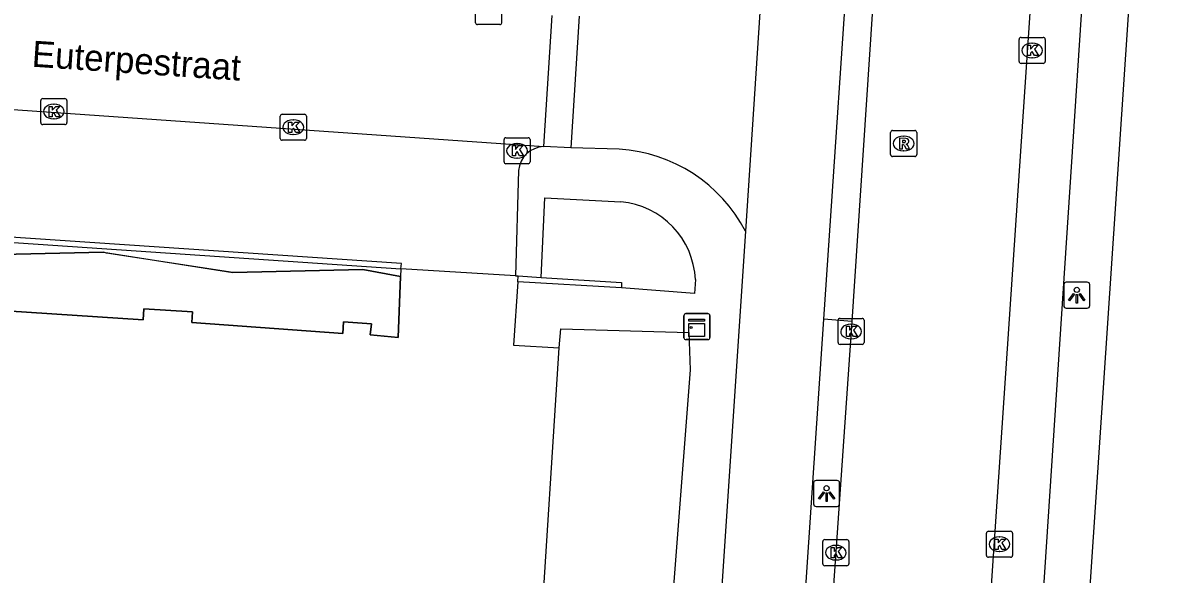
# Model space of a CAD drawing. Extents: x 161848 to 162726, y 385382 to 386521.
# Drawn here: x 162011.4 to 162054.91, y 386115.63 to 386136.8 of the extents above; entities that cross this region are included whole.
import ezdxf

# ---------------------------------------------------------------- set-up
doc = ezdxf.new("R2010")
doc.units = 0
for name, color, linetype in [('IMGEO_Fietspad_gesloten', 7, 'Continuous'), ('IMGEO_Kast', 7, 'Continuous'), ('IMGEO_Kolk', 7, 'Continuous'), ('IMGEO_Lichtpunt', 7, 'Continuous'), ('IMGEO_Muur', 7, 'Continuous'), ('IMGEO_Openbare_ruimte_label', 7, 'Continuous'), ('IMGEO_Pand', 7, 'Continuous'), ('IMGEO_Pand_overbouw', 7, 'Continuous'), ('IMGEO_Rijbaan_lokaal_open', 7, 'Continuous'), ('IMGEO_Rioolput', 7, 'Continuous'), ('IMGEO_Voetpad_open', 7, 'Continuous')]:
    doc.layers.add(name, color=color, linetype=linetype)

msp = doc.modelspace()

# ---------------------------------------------------------------- linework, layer by layer
at = {"layer": 'IMGEO_Fietspad_gesloten'}
for points in [[(162042.155, 386125.42), (162043.289, 386142.241)], [(162039.139, 386128.803), (162036.98, 386096.379), (162036.936, 386095.719)], [(162041.2, 386111.341), (162042.155, 386125.42)]]:
    msp.add_lwpolyline(points, dxfattribs=at)
at = {"layer": 'IMGEO_Kast'}
for p, q in [((162036.779, 386124.711), (162036.779, 386125.552)), ((162036.779, 386125.552), (162036.779, 386124.711)), ((162036.854, 386125.636), (162037.695, 386125.636)), ((162037.695, 386125.636), (162036.854, 386125.636)), ((162037.779, 386125.561), (162037.779, 386124.72)), ((162037.779, 386124.72), (162037.779, 386125.561)), ((162037.704, 386124.636), (162036.863, 386124.636)), ((162036.863, 386124.636), (162037.704, 386124.636))]:
    msp.add_line(p, q, dxfattribs=at)
for points in [[(162036.974, 386125.426), (162037.574, 386125.426), (162037.574, 386125.341), (162036.974, 386125.341), (162036.974, 386125.426)], [(162036.974, 386125.251), (162037.574, 386125.251), (162037.574, 386124.762), (162036.974, 386124.762), (162036.974, 386125.251)]]:
    msp.add_lwpolyline(points, dxfattribs=at)
msp.add_circle((162037.058, 386125.1), 0.0377, dxfattribs=at)
for centre, start, end in [((162036.857, 386125.558), 92.4484, 184.2845), ((162036.857, 386125.558), 92.4484, 184.2845), ((162037.701, 386125.558), 2.4484, 94.2845), ((162037.701, 386125.558), 2.4484, 94.2845), ((162036.857, 386124.714), 182.4484, 274.2845), ((162036.857, 386124.714), 182.4484, 274.2845), ((162037.701, 386124.714), 272.4484, 4.2845), ((162037.701, 386124.714), 272.4484, 4.2845)]:
    msp.add_arc(centre, 0.0779, start, end, dxfattribs=at)
at = {"layer": 'IMGEO_Kolk'}
for p, q in [((162028.783, 386136.8), (162028.783, 386137.652)), ((162029.784, 386137.652), (162029.784, 386136.8)), ((162029.71, 386136.726), (162028.858, 386136.726)), ((162049.646, 386135.308), (162049.646, 386136.16)), ((162049.721, 386136.234), (162050.573, 386136.234)), ((162050.647, 386136.16), (162050.647, 386135.308)), ((162050.134, 386136.014), (162050.159, 386136.014)), ((162050.157, 386135.454), (162050.132, 386135.454)), ((162050.573, 386135.234), (162049.721, 386135.234)), ((162012.091, 386132.963), (162012.091, 386133.815)), ((162012.166, 386133.889), (162013.018, 386133.889)), ((162012.579, 386133.669), (162012.604, 386133.669)), ((162013.092, 386133.815), (162013.092, 386132.963)), ((162012.602, 386133.109), (162012.577, 386133.109)), ((162021.286, 386132.36), (162021.286, 386133.212)), ((162021.361, 386133.286), (162022.213, 386133.286)), ((162022.287, 386133.212), (162022.287, 386132.36)), ((162013.018, 386132.889), (162012.166, 386132.889)), ((162021.774, 386133.066), (162021.799, 386133.066)), ((162022.213, 386132.286), (162021.361, 386132.286)), ((162021.797, 386132.506), (162021.772, 386132.506)), ((162029.875, 386131.46), (162029.875, 386132.312)), ((162029.95, 386132.386), (162030.802, 386132.386)), ((162030.876, 386132.312), (162030.876, 386131.46)), ((162030.363, 386132.166), (162030.388, 386132.166)), ((162030.802, 386131.386), (162029.95, 386131.386)), ((162030.386, 386131.606), (162030.361, 386131.606)), ((162042.697, 386124.525), (162042.697, 386125.377)), ((162042.772, 386125.451), (162043.624, 386125.451)), ((162043.698, 386125.377), (162043.698, 386124.525)), ((162043.185, 386125.231), (162043.21, 386125.231)), ((162043.624, 386124.451), (162042.772, 386124.451)), ((162043.208, 386124.671), (162043.183, 386124.671)), ((162048.394, 386116.358), (162048.394, 386117.21)), ((162048.469, 386117.284), (162049.321, 386117.284)), ((162048.882, 386117.064), (162048.907, 386117.064)), ((162049.395, 386117.21), (162049.395, 386116.358)), ((162042.109, 386116.034), (162042.109, 386116.886)), ((162042.184, 386116.96), (162043.036, 386116.96)), ((162042.597, 386116.74), (162042.622, 386116.74)), ((162043.11, 386116.886), (162043.11, 386116.034)), ((162042.62, 386116.18), (162042.595, 386116.18)), ((162049.321, 386116.284), (162048.469, 386116.284)), ((162048.905, 386116.504), (162048.88, 386116.504)), ((162043.036, 386115.96), (162042.184, 386115.96))]:
    msp.add_line(p, q, dxfattribs=at)
for points in [[(162028.783, 386136.8), (162028.783, 386137.652)], [(162029.784, 386137.652), (162029.784, 386136.8)], [(162029.71, 386136.726), (162028.858, 386136.726)], [(162049.646, 386135.308), (162049.646, 386136.16)], [(162049.721, 386136.234), (162050.573, 386136.234)], [(162050.647, 386136.16), (162050.647, 386135.308)], [(162049.967, 386135.934), (162050.09, 386135.934), (162050.09, 386135.783), (162050.22, 386135.934), (162050.384, 386135.934), (162050.238, 386135.783), (162050.391, 386135.534), (162050.239, 386135.534), (162050.154, 386135.698), (162050.09, 386135.631), (162050.09, 386135.534), (162049.967, 386135.534), (162049.967, 386135.934)], [(162050.573, 386135.234), (162049.721, 386135.234)], [(162012.091, 386132.963), (162012.091, 386133.815)], [(162012.166, 386133.889), (162013.018, 386133.889)], [(162012.412, 386133.589), (162012.535, 386133.589), (162012.535, 386133.438), (162012.665, 386133.589), (162012.829, 386133.589), (162012.683, 386133.438), (162012.836, 386133.189), (162012.684, 386133.189), (162012.599, 386133.353), (162012.535, 386133.286), (162012.535, 386133.189), (162012.412, 386133.189), (162012.412, 386133.589)], [(162013.092, 386133.815), (162013.092, 386132.963)], [(162021.286, 386132.36), (162021.286, 386133.212)], [(162021.361, 386133.286), (162022.213, 386133.286)], [(162022.287, 386133.212), (162022.287, 386132.36)], [(162013.018, 386132.889), (162012.166, 386132.889)], [(162021.607, 386132.986), (162021.73, 386132.986), (162021.73, 386132.835), (162021.86, 386132.986), (162022.024, 386132.986), (162021.878, 386132.835), (162022.031, 386132.586), (162021.879, 386132.586), (162021.794, 386132.75), (162021.73, 386132.683), (162021.73, 386132.586), (162021.607, 386132.586), (162021.607, 386132.986)], [(162022.213, 386132.286), (162021.361, 386132.286)], [(162029.875, 386131.46), (162029.875, 386132.312)], [(162029.95, 386132.386), (162030.802, 386132.386)], [(162030.876, 386132.312), (162030.876, 386131.46)], [(162030.196, 386132.086), (162030.319, 386132.086), (162030.319, 386131.935), (162030.449, 386132.086), (162030.613, 386132.086), (162030.467, 386131.935), (162030.62, 386131.686), (162030.468, 386131.686), (162030.383, 386131.85), (162030.319, 386131.783), (162030.319, 386131.686), (162030.196, 386131.686), (162030.196, 386132.086)], [(162030.802, 386131.386), (162029.95, 386131.386)], [(162042.697, 386124.525), (162042.697, 386125.377)], [(162042.772, 386125.451), (162043.624, 386125.451)], [(162043.698, 386125.377), (162043.698, 386124.525)], [(162043.018, 386125.151), (162043.141, 386125.151), (162043.141, 386125), (162043.271, 386125.151), (162043.435, 386125.151), (162043.289, 386125), (162043.442, 386124.751), (162043.29, 386124.751), (162043.205, 386124.915), (162043.141, 386124.848), (162043.141, 386124.751), (162043.018, 386124.751), (162043.018, 386125.151)], [(162043.624, 386124.451), (162042.772, 386124.451)], [(162048.394, 386116.358), (162048.394, 386117.21)], [(162048.469, 386117.284), (162049.321, 386117.284)], [(162048.715, 386116.984), (162048.838, 386116.984), (162048.838, 386116.833), (162048.968, 386116.984), (162049.132, 386116.984), (162048.986, 386116.833), (162049.139, 386116.584), (162048.987, 386116.584), (162048.902, 386116.748), (162048.838, 386116.681), (162048.838, 386116.584), (162048.715, 386116.584), (162048.715, 386116.984)], [(162049.395, 386117.21), (162049.395, 386116.358)], [(162042.109, 386116.034), (162042.109, 386116.886)], [(162042.184, 386116.96), (162043.036, 386116.96)], [(162042.43, 386116.66), (162042.553, 386116.66), (162042.553, 386116.509), (162042.683, 386116.66), (162042.847, 386116.66), (162042.701, 386116.509), (162042.854, 386116.26), (162042.702, 386116.26), (162042.617, 386116.424), (162042.553, 386116.357), (162042.553, 386116.26), (162042.43, 386116.26), (162042.43, 386116.66)], [(162043.11, 386116.886), (162043.11, 386116.034)], [(162049.321, 386116.284), (162048.469, 386116.284)], [(162043.036, 386115.96), (162042.184, 386115.96)]]:
    msp.add_lwpolyline(points, dxfattribs=at)
for centre, start, end in [((162028.86, 386136.802), 181.552, 268.448), ((162028.86, 386136.802), 181.552, 268.448), ((162029.708, 386136.802), 271.552, 358.448), ((162029.708, 386136.802), 271.552, 358.448), ((162049.723, 386136.158), 91.552, 178.448), ((162049.723, 386136.158), 91.552, 178.448), ((162050.571, 386136.158), 1.552, 88.448), ((162050.571, 386136.158), 1.552, 88.448), ((162049.723, 386135.31), 181.552, 268.448), ((162049.723, 386135.31), 181.552, 268.448), ((162050.571, 386135.31), 271.552, 358.448), ((162050.571, 386135.31), 271.552, 358.448), ((162012.168, 386133.813), 91.552, 178.448), ((162012.168, 386133.813), 91.552, 178.448), ((162013.016, 386133.813), 1.552, 88.448), ((162013.016, 386133.813), 1.552, 88.448), ((162021.363, 386133.21), 91.552, 178.448), ((162021.363, 386133.21), 91.552, 178.448), ((162022.211, 386133.21), 1.552, 88.448), ((162022.211, 386133.21), 1.552, 88.448), ((162012.168, 386132.965), 181.552, 268.448), ((162012.168, 386132.965), 181.552, 268.448), ((162013.016, 386132.965), 271.552, 358.448), ((162013.016, 386132.965), 271.552, 358.448), ((162021.363, 386132.362), 181.552, 268.448), ((162021.363, 386132.362), 181.552, 268.448), ((162022.211, 386132.362), 271.552, 358.448), ((162022.211, 386132.362), 271.552, 358.448), ((162029.952, 386132.31), 91.552, 178.448), ((162029.952, 386132.31), 91.552, 178.448), ((162030.8, 386132.31), 1.552, 88.448), ((162030.8, 386132.31), 1.552, 88.448), ((162029.952, 386131.462), 181.552, 268.448), ((162029.952, 386131.462), 181.552, 268.448), ((162030.8, 386131.462), 271.552, 358.448), ((162030.8, 386131.462), 271.552, 358.448), ((162042.774, 386125.375), 91.552, 178.448), ((162042.774, 386125.375), 91.552, 178.448), ((162043.622, 386125.375), 1.552, 88.448), ((162043.622, 386125.375), 1.552, 88.448), ((162042.774, 386124.527), 181.552, 268.448), ((162042.774, 386124.527), 181.552, 268.448), ((162043.622, 386124.527), 271.552, 358.448), ((162043.622, 386124.527), 271.552, 358.448), ((162048.471, 386117.208), 91.552, 178.448), ((162048.471, 386117.208), 91.552, 178.448), ((162049.319, 386117.208), 1.552, 88.448), ((162049.319, 386117.208), 1.552, 88.448), ((162042.186, 386116.884), 91.552, 178.448), ((162042.186, 386116.884), 91.552, 178.448), ((162043.034, 386116.884), 1.552, 88.448), ((162043.034, 386116.884), 1.552, 88.448), ((162048.471, 386116.36), 181.552, 268.448), ((162048.471, 386116.36), 181.552, 268.448), ((162049.319, 386116.36), 271.552, 358.448), ((162049.319, 386116.36), 271.552, 358.448), ((162042.186, 386116.036), 181.552, 268.448), ((162042.186, 386116.036), 181.552, 268.448), ((162043.034, 386116.036), 271.552, 358.448), ((162043.034, 386116.036), 271.552, 358.448)]:
    msp.add_arc(centre, 0.0765, start, end, dxfattribs=at)
for centre, major_axis, ratio, start_param, end_param in [((162050.133, 386135.734), (-0.387, 0.002), 0.722429, 4.712389, 7.853982), ((162050.158, 386135.734), (-0.39, 0.002), 0.717154, 1.570796, 4.712389), ((162012.578, 386133.389), (-0.387, 0.002), 0.722429, 4.712389, 7.853982), ((162012.603, 386133.389), (-0.39, 0.002), 0.717154, 1.570796, 4.712389), ((162021.773, 386132.786), (-0.387, 0.002), 0.722429, 4.712389, 7.853982), ((162021.798, 386132.786), (-0.39, 0.002), 0.717154, 1.570796, 4.712389), ((162030.362, 386131.886), (-0.387, 0.002), 0.722429, 4.712389, 7.853982), ((162030.387, 386131.886), (-0.39, 0.002), 0.717154, 1.570796, 4.712389), ((162043.184, 386124.951), (-0.387, 0.002), 0.722429, 4.712389, 7.853982), ((162043.209, 386124.951), (-0.39, 0.002), 0.717154, 1.570796, 4.712389), ((162048.881, 386116.784), (-0.387, 0.002), 0.722429, 4.712389, 7.853982), ((162048.906, 386116.784), (-0.39, 0.002), 0.717154, 1.570796, 4.712389), ((162042.596, 386116.46), (-0.387, 0.002), 0.722429, 4.712389, 7.853982), ((162042.621, 386116.46), (-0.39, 0.002), 0.717154, 1.570796, 4.712389)]:
    msp.add_ellipse(centre, major_axis=major_axis, ratio=ratio, start_param=start_param, end_param=end_param, dxfattribs=at)
at = {"layer": 'IMGEO_Lichtpunt'}
for p, q in [((162051.361, 386126.747), (162051.361, 386125.94)), ((162051.361, 386126.747), (162051.361, 386125.94)), ((162052.263, 386126.842), (162051.455, 386126.842)), ((162052.263, 386126.842), (162051.455, 386126.842)), ((162052.357, 386125.94), (162052.357, 386126.747)), ((162052.357, 386125.94), (162052.357, 386126.747)), ((162051.455, 386125.846), (162052.263, 386125.846)), ((162051.455, 386125.846), (162052.263, 386125.846)), ((162042.66, 386119.231), (162041.852, 386119.231)), ((162042.66, 386119.231), (162041.852, 386119.231)), ((162041.758, 386119.136), (162041.758, 386118.329)), ((162041.758, 386119.136), (162041.758, 386118.329)), ((162042.754, 386118.329), (162042.754, 386119.136)), ((162042.754, 386118.329), (162042.754, 386119.136)), ((162041.852, 386118.235), (162042.66, 386118.235)), ((162041.852, 386118.235), (162042.66, 386118.235))]:
    msp.add_line(p, q, dxfattribs=at)
for points in [[(162051.735, 386126.411), (162051.774, 386126.383), (162051.586, 386126.121), (162051.548, 386126.148), (162051.735, 386126.411)], [(162051.837, 386126.363), (162051.884, 386126.363), (162051.884, 386126.041), (162051.837, 386126.041), (162051.837, 386126.363)], [(162051.947, 386126.383), (162051.985, 386126.41), (162052.172, 386126.148), (162052.133, 386126.12), (162051.947, 386126.383)], [(162042.132, 386118.8), (162042.171, 386118.772), (162041.983, 386118.51), (162041.945, 386118.537), (162042.132, 386118.8)], [(162042.234, 386118.752), (162042.281, 386118.752), (162042.281, 386118.43), (162042.234, 386118.43), (162042.234, 386118.752)], [(162042.344, 386118.772), (162042.382, 386118.799), (162042.569, 386118.537), (162042.53, 386118.509), (162042.344, 386118.772)]]:
    msp.add_lwpolyline(points, dxfattribs=at)
for centre in [(162051.86, 386126.545), (162042.257, 386118.934)]:
    msp.add_circle(centre, 0.0994, dxfattribs=at)
for centre, start, end in [((162051.455, 386126.747), 90, 180), ((162051.455, 386126.747), 90, 180), ((162052.263, 386126.747), 0, 90), ((162052.263, 386126.747), 0, 90), ((162051.455, 386125.94), 180, 270), ((162051.455, 386125.94), 180, 270), ((162052.263, 386125.94), 270, 0), ((162052.263, 386125.94), 270, 360), ((162041.852, 386119.136), 90, 180), ((162041.852, 386119.136), 90, 180), ((162042.66, 386119.136), 0, 90), ((162042.66, 386119.136), 0, 90), ((162041.852, 386118.329), 180, 270), ((162041.852, 386118.329), 180, 270), ((162042.66, 386118.329), 270, 0), ((162042.66, 386118.329), 270, 360)]:
    msp.add_arc(centre, 0.0946, start, end, dxfattribs=at)
at = {"layer": 'IMGEO_Muur'}
for points in [[(162030.421, 386127.082), (162031.294, 386127.026)], [(162031.294, 386127.026), (162034.39, 386126.824), (162034.381, 386126.628)], [(162034.381, 386126.628), (162030.405, 386126.855)]]:
    msp.add_lwpolyline(points, dxfattribs=at)
at = {"layer": 'IMGEO_Pand'}
for points in [[(162025.905, 386127.057), (162025.809, 386124.722), (162024.738, 386124.816), (162024.782, 386125.246), (162023.71, 386125.313), (162023.681, 386124.873), (162017.896, 386125.289), (162017.92, 386125.703), (162016.051, 386125.824), (162016.019, 386125.397), (162002.952, 386126.258), (162003.01, 386126.683), (162000.895, 386126.859), (162000.829, 386126.41), (162000, 386126.466), (161987.761, 386127.291), (161987.782, 386127.728), (161985.895, 386127.848), (161985.868, 386127.419), (161982.891, 386127.603), (161980.007, 386127.033), (161979.635, 386128.933), (161978.766, 386128.724), (161978.718, 386128.928)], [(162025.917, 386127.359), (162025.905, 386127.057)], [(162030.314, 386127.089), (162025.917, 386127.359)], [(162030.314, 386127.089), (162030.421, 386127.082)], [(162030.405, 386126.855), (162030.421, 386127.082)], [(162030.405, 386126.855), (162030.238, 386124.429), (162031.994, 386124.319)], [(162030.755, 386112.949), (162031.256, 386112.916), (162031.994, 386124.319)]]:
    msp.add_lwpolyline(points, dxfattribs=at)
at = {"layer": 'IMGEO_Pand_overbouw'}
msp.add_lwpolyline([(162002.952, 386126.258), (162016.019, 386125.397), (162016.051, 386125.824), (162017.92, 386125.703), (162017.896, 386125.289), (162023.681, 386124.873), (162023.71, 386125.313), (162024.782, 386125.246), (162024.738, 386124.816), (162025.809, 386124.722), (162025.905, 386127.057), (162024.459, 386127.329), (162019.465, 386127.219), (162014.619, 386127.954), (162014.496, 386127.996), (162009.458, 386127.881)], dxfattribs=at)
at = {"layer": 'IMGEO_Rijbaan_lokaal_open'}
for points in [[(162048.498, 386113.868), (162051.328, 386155.749)], [(162044.342, 386142.167), (162043.224, 386125.333)], [(162039.854, 386139.544), (162039.139, 386128.803)], [(162031.397, 386132.045), (162031.725, 386137.072)], [(162032.762, 386137.056), (162032.445, 386131.997)], [(161978.945, 386135.646), (162000, 386134.23), (162031.397, 386132.045)], [(162034.298, 386131.943), (162032.445, 386131.997)], [(162043.224, 386125.333), (162042.345, 386112.63)]]:
    msp.add_lwpolyline(points, dxfattribs=at)
msp.add_arc((162033.943, 386126.094), 5.86, 27.5366, 86.5264, dxfattribs=at)
at = {"layer": 'IMGEO_Rioolput'}
for p, q in [((162044.79, 386132.662), (162045.642, 386132.662)), ((162044.715, 386131.736), (162044.715, 386132.588)), ((162045.203, 386132.442), (162045.228, 386132.442)), ((162045.716, 386132.588), (162045.716, 386131.736)), ((162045.226, 386131.882), (162045.201, 386131.882)), ((162045.642, 386131.662), (162044.79, 386131.662))]:
    msp.add_line(p, q, dxfattribs=at)
for points in [[(162044.79, 386132.662), (162045.642, 386132.662)], [(162044.715, 386131.736), (162044.715, 386132.588)], [(162045.304, 386132.36), (162045.052, 386132.362), (162045.052, 386131.962)], [(162045.23, 386132.281), (162045.176, 386132.281), (162045.176, 386132.2)], [(162045.716, 386132.588), (162045.716, 386131.736)], [(162045.052, 386131.962), (162045.176, 386131.962), (162045.176, 386132.124), (162045.187, 386132.124)], [(162045.176, 386132.2), (162045.228, 386132.2)], [(162045.234, 386132.095), (162045.305, 386131.962), (162045.445, 386131.962), (162045.38, 386132.088)], [(162045.642, 386131.662), (162044.79, 386131.662)]]:
    msp.add_lwpolyline(points, dxfattribs=at)
for centre, radius, start, end in [((162044.792, 386132.586), 0.0765, 91.552, 178.448), ((162044.792, 386132.586), 0.0765, 91.552, 178.448), ((162045.64, 386132.586), 0.0765, 1.552, 88.448), ((162045.64, 386132.586), 0.0765, 1.552, 88.448), ((162045.236, 386132.185), 0.0964, 77.0061, 93.1865), ((162045.25, 386132.242), 0.0378, 276.6634, 79.6772), ((162045.303, 386132.25), 0.109, 350.3612, 89.416), ((162045.301, 386132.25), 0.112, 277.5842, 350.9817), ((162045.186, 386132.071), 0.0533, 26.0293, 88.6989), ((162045.212, 386132.389), 0.19, 274.7715, 282.9687), ((162045.285, 386132.035), 0.108, 29.5134, 73.7905), ((162044.792, 386131.738), 0.0765, 181.552, 268.448), ((162044.792, 386131.738), 0.0765, 181.552, 268.448), ((162045.64, 386131.738), 0.0765, 271.552, 358.448), ((162045.64, 386131.738), 0.0765, 271.552, 358.448)]:
    msp.add_arc(centre, radius, start, end, dxfattribs=at)
for centre, major_axis, ratio, start_param, end_param in [((162045.202, 386132.162), (-0.387, 0.002), 0.722429, 4.712389, 7.853982), ((162045.227, 386132.162), (-0.39, 0.002), 0.717154, 1.570796, 4.712389)]:
    msp.add_ellipse(centre, major_axis=major_axis, ratio=ratio, start_param=start_param, end_param=end_param, dxfattribs=at)
at = {"layer": 'IMGEO_Voetpad_open'}
for points in [[(162053.173, 386154.425), (162050.575, 386114.938)], [(162051.811, 386106.753), (162054.914, 386152.947)], [(161971.493, 386132.493), (161979.532, 386131.905), (161979.424, 386130.509), (162025.917, 386127.359)], [(162025.917, 386127.359), (162025.944, 386127.562), (162010.557, 386128.592), (162010.808, 386132.475)], [(162032.445, 386131.997), (162031.397, 386132.045)], [(162030.432, 386131.127), (162030.314, 386127.089)], [(162031.294, 386127.026), (162031.443, 386130.079), (162034.357, 386129.928)], [(161978.718, 386128.928), (161984.411, 386129.967), (161989.466, 386129.174), (161994.559, 386129.296), (162000, 386128.555), (162004.558, 386128.647), (162009.458, 386127.881), (162014.496, 386127.996), (162019.465, 386127.219), (162024.459, 386127.329), (162025.905, 386127.057)], [(162037.22, 386126.94), (162037.186, 386126.403), (162034.381, 386126.628)], [(162043.224, 386125.333), (162042.155, 386125.42)], [(162031.994, 386124.319), (162032.061, 386125.057), (162036.966, 386124.912), (162037.014, 386123.471), (162035.931, 386109.364)]]:
    msp.add_lwpolyline(points, dxfattribs=at)
for centre, radius, start, end in [((162031.434, 386131.04), 1.005, 92.0901, 175.0502), ((162034.078, 386126.795), 3.146, 2.649, 84.9033)]:
    msp.add_arc(centre, radius, start, end, dxfattribs=at)

# ---------------------------------------------------------------- texts
at = {"layer": 'IMGEO_Openbare_ruimte_label'}
msp.add_text('Euterpestraat', height=1, rotation=356.1593, dxfattribs=at).set_placement((162011.727, 386135.114))

doc.saveas('drawing.dxf')
